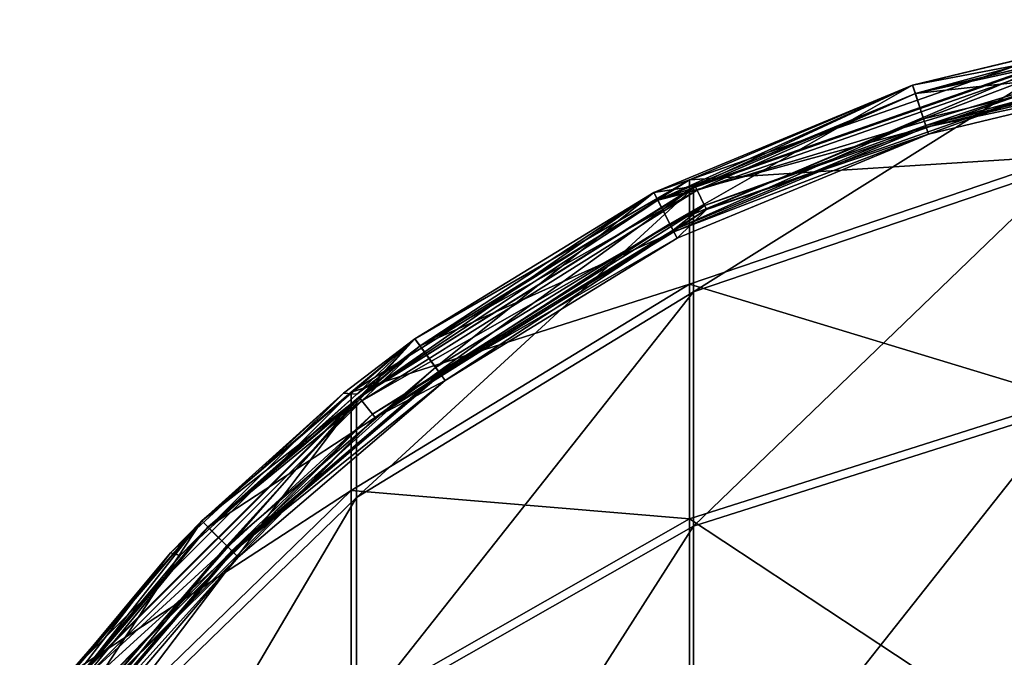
# Model space of a CAD drawing. Extents: x -1633 to 62, y -535 to 375.
# Tile 281 of 297: x -247 to -192, y 338 to 374. Entities that reach past the tile are written whole.
import ezdxf

# ---------------------------------------------------------------- set-up
doc = ezdxf.new("R2010")
doc.units = 0
doc.header["$LTSCALE"] = 33.374815
for name, color, linetype in [('54', 7, 'CONTINUOUS'), ('57', 7, 'CONTINUOUS'), ('74', 7, 'CONTINUOUS'), ('81', 7, 'CONTINUOUS'), ('82', 7, 'CONTINUOUS'), ('83', 7, 'CONTINUOUS'), ('84', 7, 'CONTINUOUS'), ('85', 7, 'CONTINUOUS'), ('86', 7, 'CONTINUOUS'), ('87', 7, 'CONTINUOUS'), ('88', 7, 'CONTINUOUS'), ('89', 7, 'CONTINUOUS'), ('90', 7, 'CONTINUOUS'), ('91', 7, 'CONTINUOUS')]:
    doc.layers.add(name, color=color, linetype=linetype)

msp = doc.modelspace()

# ---------------------------------------------------------------- linework, layer by layer
at = {"layer": '54', "color": 7, "linetype": 'CONTINUOUS'}
for points in [[(-197.056, 370.081, -120), (-188.363, 372.176, -108.496), (-181.722, 373.763, -120), (-197.056, 370.081, -120)], [(-209.605, 364.754, -108.888), (-188.363, 372.176, -108.496), (-197.056, 370.081, -120), (-209.605, 364.754, -108.888)], [(-188.363, 372.176, -108.496), (-209.605, 364.754, -108.888), (-188.363, 366.099, -67.641), (-188.363, 372.176, -108.496)], [(-211.626, 364.046, -120), (-209.605, 364.754, -108.888), (-197.056, 370.081, -120), (-211.626, 364.046, -120)], [(-209.605, 364.754, -108.888), (-209.605, 358.883, -69.426), (-188.363, 366.099, -67.641), (-209.605, 364.754, -108.888)], [(-209.605, 358.883, -69.426), (-188.363, 352.423, -28.666), (-188.363, 366.099, -67.641), (-209.605, 358.883, -69.426)], [(-228.661, 352.797, -109.52), (-209.605, 364.754, -108.888), (-225.072, 355.806, -120), (-228.661, 352.797, -109.52)], [(-209.605, 364.754, -108.888), (-228.661, 352.797, -109.52), (-209.605, 358.883, -69.426), (-209.605, 364.754, -108.888)], [(-225.072, 355.806, -120), (-209.605, 364.754, -108.888), (-211.626, 364.046, -120), (-225.072, 355.806, -120)], [(-228.661, 352.797, -109.52), (-228.661, 347.26, -72.302), (-209.605, 358.883, -69.426), (-228.661, 352.797, -109.52)], [(-228.661, 347.26, -72.302), (-209.605, 345.674, -31.78), (-209.605, 358.883, -69.426), (-228.661, 347.26, -72.302)], [(-209.605, 345.674, -31.78), (-188.363, 352.423, -28.666), (-209.605, 358.883, -69.426), (-209.605, 345.674, -31.78)], [(-237.064, 345.564, -120), (-228.661, 352.797, -109.52), (-225.072, 355.806, -120), (-237.064, 345.564, -120)], [(-244.574, 336.906, -110.36), (-228.661, 352.797, -109.52), (-237.064, 345.564, -120), (-244.574, 336.906, -110.36)], [(-228.661, 352.797, -109.52), (-244.574, 336.906, -110.36), (-228.661, 347.26, -72.302), (-228.661, 352.797, -109.52)], [(-209.605, 345.674, -31.78), (-188.363, 331.641, 7.03), (-188.363, 352.423, -28.666), (-209.605, 345.674, -31.78)], [(-244.574, 336.906, -110.36), (-244.574, 331.813, -76.125), (-228.661, 347.26, -72.302), (-244.574, 336.906, -110.36)], [(-244.574, 331.813, -76.125), (-228.661, 334.802, -36.797), (-228.661, 347.26, -72.302), (-244.574, 331.813, -76.125)], [(-228.661, 334.802, -36.797), (-209.605, 345.674, -31.78), (-228.661, 347.26, -72.302), (-228.661, 334.802, -36.797)], [(-247.306, 333.572, -120), (-244.574, 336.906, -110.36), (-237.064, 345.564, -120), (-247.306, 333.572, -120)], [(-228.661, 334.802, -36.797), (-209.605, 325.6, 2.698), (-209.605, 345.674, -31.78), (-228.661, 334.802, -36.797)], [(-209.605, 325.6, 2.698), (-188.363, 331.641, 7.03), (-209.605, 345.674, -31.78), (-209.605, 325.6, 2.698)]]:
    msp.add_3dface(points, dxfattribs=at)
at = {"layer": '57', "color": 7, "linetype": 'CONTINUOUS'}
for points in [[(-196.902, 369.606, -120), (-181.643, 373.269, -120), (-188.252, 371.69, -108.522), (-196.902, 369.606, -120)], [(-209.388, 364.304, -108.912), (-196.902, 369.606, -120), (-188.252, 371.69, -108.522), (-209.388, 364.304, -108.912)], [(-209.388, 364.304, -108.912), (-188.252, 371.69, -108.522), (-209.388, 358.446, -69.535), (-209.388, 364.304, -108.912)], [(-188.252, 371.69, -108.522), (-188.252, 365.625, -67.758), (-209.388, 358.446, -69.535), (-188.252, 371.69, -108.522)], [(-211.399, 363.601, -120), (-196.902, 369.606, -120), (-209.388, 364.304, -108.912), (-211.399, 363.601, -120)], [(-188.252, 351.98, -28.87), (-209.388, 345.265, -31.969), (-188.252, 365.625, -67.758), (-188.252, 351.98, -28.87)], [(-188.252, 365.625, -67.758), (-209.388, 345.265, -31.969), (-209.388, 358.446, -69.535), (-188.252, 365.625, -67.758)], [(-228.349, 352.407, -109.541), (-211.399, 363.601, -120), (-209.388, 364.304, -108.912), (-228.349, 352.407, -109.541)], [(-228.349, 352.407, -109.541), (-209.388, 364.304, -108.912), (-228.349, 346.881, -72.396), (-228.349, 352.407, -109.541)], [(-209.388, 364.304, -108.912), (-209.388, 358.446, -69.535), (-228.349, 346.881, -72.396), (-209.388, 364.304, -108.912)], [(-224.779, 355.402, -120), (-211.399, 363.601, -120), (-228.349, 352.407, -109.541), (-224.779, 355.402, -120)], [(-209.388, 345.265, -31.969), (-228.349, 334.447, -36.961), (-209.388, 358.446, -69.535), (-209.388, 345.265, -31.969)], [(-209.388, 358.446, -69.535), (-228.349, 334.447, -36.961), (-228.349, 346.881, -72.396), (-209.388, 358.446, -69.535)], [(-236.711, 345.211, -120), (-224.779, 355.402, -120), (-228.349, 352.407, -109.541), (-236.711, 345.211, -120)], [(-244.183, 336.595, -110.377), (-236.711, 345.211, -120), (-228.349, 352.407, -109.541), (-244.183, 336.595, -110.377)], [(-244.183, 336.595, -110.377), (-228.349, 352.407, -109.541), (-244.183, 331.51, -76.2), (-244.183, 336.595, -110.377)], [(-228.349, 352.407, -109.541), (-228.349, 346.881, -72.396), (-244.183, 331.51, -76.2), (-228.349, 352.407, -109.541)], [(-188.252, 331.244, 6.746), (-209.388, 325.234, 2.436), (-188.252, 351.98, -28.87), (-188.252, 331.244, 6.746)], [(-188.252, 351.98, -28.87), (-209.388, 325.234, 2.436), (-209.388, 345.265, -31.969), (-188.252, 351.98, -28.87)], [(-228.349, 334.447, -36.961), (-244.183, 320.07, -43.595), (-228.349, 346.881, -72.396), (-228.349, 334.447, -36.961)], [(-228.349, 346.881, -72.396), (-244.183, 320.07, -43.595), (-244.183, 331.51, -76.2), (-228.349, 346.881, -72.396)], [(-246.902, 333.279, -120), (-236.711, 345.211, -120), (-244.183, 336.595, -110.377), (-246.902, 333.279, -120)], [(-209.388, 325.234, 2.436), (-228.349, 315.553, -4.507), (-209.388, 345.265, -31.969), (-209.388, 325.234, 2.436)], [(-209.388, 345.265, -31.969), (-228.349, 315.553, -4.507), (-228.349, 334.447, -36.961), (-209.388, 345.265, -31.969)]]:
    msp.add_3dface(points, dxfattribs=at)
at = {"layer": '74', "color": 7, "linetype": 'CONTINUOUS'}
for points in [[(-197.056, 370.081, -140.397), (-196.901, 369.606, -140.397), (-181.721, 373.763, -140.397), (-197.056, 370.081, -140.397)], [(-196.901, 369.606, -140.397), (-181.643, 373.269, -140.397), (-181.721, 373.763, -140.397), (-196.901, 369.606, -140.397)], [(-211.625, 364.046, -140.397), (-211.398, 363.601, -140.397), (-197.056, 370.081, -140.397), (-211.625, 364.046, -140.397)], [(-211.398, 363.601, -140.397), (-196.901, 369.606, -140.397), (-197.056, 370.081, -140.397), (-211.398, 363.601, -140.397)], [(-225.072, 355.807, -140.397), (-224.778, 355.402, -140.397), (-211.625, 364.046, -140.397), (-225.072, 355.807, -140.397)], [(-224.778, 355.402, -140.397), (-211.398, 363.601, -140.397), (-211.625, 364.046, -140.397), (-224.778, 355.402, -140.397)], [(-229.083, 352.736, -140.397), (-228.34, 352.69, -140.397), (-225.072, 355.807, -140.397), (-229.083, 352.736, -140.397)], [(-228.34, 352.69, -140.397), (-224.778, 355.402, -140.397), (-225.072, 355.807, -140.397), (-228.34, 352.69, -140.397)], [(-229.083, 352.736, -140.397), (-238.827, 343.756, -140.397), (-238.275, 343.61, -140.397), (-229.083, 352.736, -140.397)], [(-228.34, 352.69, -140.397), (-229.083, 352.736, -140.397), (-238.275, 343.61, -140.397), (-228.34, 352.69, -140.397)], [(-238.827, 343.756, -140.397), (-247.306, 333.573, -140.397), (-246.901, 333.279, -140.397), (-238.827, 343.756, -140.397)], [(-238.275, 343.61, -140.397), (-238.827, 343.756, -140.397), (-246.901, 333.279, -140.397), (-238.275, 343.61, -140.397)]]:
    msp.add_3dface(points, dxfattribs=at)
at = {"layer": '81', "color": 7, "linetype": 'CONTINUOUS'}
for points in [[(-181.643, 373.269, -120), (-196.902, 369.606, -120), (-181.333, 371.307, -123.142), (-181.643, 373.269, -120)], [(-181.333, 371.307, -123.142), (-196.902, 369.606, -120), (-196.288, 367.717, -123.142), (-181.333, 371.307, -123.142)], [(-196.902, 369.606, -120), (-211.399, 363.601, -120), (-196.288, 367.717, -123.142), (-196.902, 369.606, -120)], [(-196.288, 367.717, -123.142), (-211.399, 363.601, -120), (-210.497, 361.831, -123.142), (-196.288, 367.717, -123.142)], [(-211.399, 363.601, -120), (-224.779, 355.402, -120), (-210.497, 361.831, -123.142), (-211.399, 363.601, -120)], [(-210.497, 361.831, -123.142), (-224.779, 355.402, -120), (-223.611, 353.795, -123.142), (-210.497, 361.831, -123.142)], [(-224.779, 355.402, -120), (-236.711, 345.211, -120), (-223.611, 353.795, -123.142), (-224.779, 355.402, -120)], [(-223.611, 353.795, -123.142), (-236.711, 345.211, -120), (-235.306, 343.806, -123.142), (-223.611, 353.795, -123.142)], [(-236.711, 345.211, -120), (-246.902, 333.279, -120), (-235.306, 343.806, -123.142), (-236.711, 345.211, -120)], [(-235.306, 343.806, -123.142), (-246.902, 333.279, -120), (-245.295, 332.111, -123.142), (-235.306, 343.806, -123.142)]]:
    msp.add_3dface(points, dxfattribs=at)
at = {"layer": '82', "color": 7, "linetype": 'CONTINUOUS'}
for points in [[(-181.333, 371.307, -123.142), (-196.288, 367.717, -123.142), (-181.268, 370.898, -135.615), (-181.333, 371.307, -123.142)], [(-181.268, 370.898, -135.615), (-196.288, 367.717, -123.142), (-196.16, 367.323, -135.615), (-181.268, 370.898, -135.615)], [(-196.288, 367.717, -123.142), (-210.497, 361.831, -123.142), (-196.16, 367.323, -135.615), (-196.288, 367.717, -123.142)], [(-196.16, 367.323, -135.615), (-210.497, 361.831, -123.142), (-210.309, 361.462, -135.615), (-196.16, 367.323, -135.615)], [(-210.497, 361.831, -123.142), (-223.611, 353.795, -123.142), (-210.309, 361.462, -135.615), (-210.497, 361.831, -123.142)], [(-210.309, 361.462, -135.615), (-223.611, 353.795, -123.142), (-223.368, 353.46, -135.615), (-210.309, 361.462, -135.615)], [(-223.611, 353.795, -123.142), (-235.306, 343.806, -123.142), (-223.368, 353.46, -135.615), (-223.611, 353.795, -123.142)], [(-223.368, 353.46, -135.615), (-235.306, 343.806, -123.142), (-235.014, 343.514, -135.615), (-223.368, 353.46, -135.615)], [(-235.306, 343.806, -123.142), (-245.295, 332.111, -123.142), (-235.014, 343.514, -135.615), (-235.306, 343.806, -123.142)], [(-235.014, 343.514, -135.615), (-245.295, 332.111, -123.142), (-244.96, 331.868, -135.615), (-235.014, 343.514, -135.615)]]:
    msp.add_3dface(points, dxfattribs=at)
at = {"layer": '83', "color": 7, "linetype": 'CONTINUOUS'}
for points in [[(-181.268, 370.898, -135.615), (-196.16, 367.323, -135.615), (-181.268, 370.898, -144.947), (-181.268, 370.898, -135.615)], [(-181.268, 370.898, -144.947), (-196.16, 367.323, -135.615), (-196.16, 367.323, -144.947), (-181.268, 370.898, -144.947)], [(-196.16, 367.323, -135.615), (-210.309, 361.462, -135.615), (-196.16, 367.323, -144.947), (-196.16, 367.323, -135.615)], [(-196.16, 367.323, -144.947), (-210.309, 361.462, -135.615), (-210.309, 361.462, -144.947), (-196.16, 367.323, -144.947)], [(-210.309, 361.462, -135.615), (-223.368, 353.46, -135.615), (-210.309, 361.462, -144.947), (-210.309, 361.462, -135.615)], [(-210.309, 361.462, -144.947), (-223.368, 353.46, -135.615), (-223.368, 353.46, -144.947), (-210.309, 361.462, -144.947)], [(-223.368, 353.46, -135.615), (-235.014, 343.514, -135.615), (-223.368, 353.46, -144.947), (-223.368, 353.46, -135.615)], [(-223.368, 353.46, -144.947), (-235.014, 343.514, -135.615), (-235.014, 343.514, -144.947), (-223.368, 353.46, -144.947)], [(-235.014, 343.514, -135.615), (-244.96, 331.868, -135.615), (-235.014, 343.514, -144.947), (-235.014, 343.514, -135.615)], [(-235.014, 343.514, -144.947), (-244.96, 331.868, -135.615), (-244.96, 331.868, -144.947), (-235.014, 343.514, -144.947)]]:
    msp.add_3dface(points, dxfattribs=at)
at = {"layer": '84', "color": 7, "linetype": 'CONTINUOUS'}
for points in [[(-181.722, 373.763, -144.947), (-188.202, 371.775, -146.202), (-197.056, 370.081, -144.947), (-181.722, 373.763, -144.947)], [(-188.202, 371.775, -146.202), (-208.662, 363.088, -146.203), (-209.291, 364.395, -146.202), (-188.202, 371.775, -146.202)], [(-188.202, 371.775, -146.202), (-209.291, 364.395, -146.202), (-197.056, 370.081, -144.947), (-188.202, 371.775, -146.202)], [(-187.879, 370.36, -146.203), (-208.662, 363.088, -146.203), (-188.202, 371.775, -146.202), (-187.879, 370.36, -146.203)], [(-181.268, 370.898, -144.947), (-196.16, 367.323, -144.947), (-187.879, 370.36, -146.203), (-181.268, 370.898, -144.947)], [(-187.879, 370.36, -146.203), (-196.16, 367.323, -144.947), (-208.662, 363.088, -146.203), (-187.879, 370.36, -146.203)], [(-197.056, 370.081, -144.947), (-209.291, 364.395, -146.202), (-211.626, 364.046, -144.947), (-197.056, 370.081, -144.947)], [(-196.16, 367.323, -144.947), (-210.309, 361.462, -144.947), (-208.662, 363.088, -146.203), (-196.16, 367.323, -144.947)], [(-209.291, 364.395, -146.202), (-227.305, 351.373, -146.203), (-228.209, 352.508, -146.202), (-209.291, 364.395, -146.202)], [(-209.291, 364.395, -146.202), (-228.209, 352.508, -146.202), (-211.626, 364.046, -144.947), (-209.291, 364.395, -146.202)], [(-211.626, 364.046, -144.947), (-228.209, 352.508, -146.202), (-225.072, 355.806, -144.947), (-211.626, 364.046, -144.947)], [(-208.662, 363.088, -146.203), (-227.305, 351.373, -146.203), (-209.291, 364.395, -146.202), (-208.662, 363.088, -146.203)], [(-208.662, 363.088, -146.203), (-223.368, 353.46, -144.947), (-227.305, 351.373, -146.203), (-208.662, 363.088, -146.203)], [(-210.309, 361.462, -144.947), (-223.368, 353.46, -144.947), (-208.662, 363.088, -146.203), (-210.309, 361.462, -144.947)], [(-225.072, 355.806, -144.947), (-228.209, 352.508, -146.202), (-237.064, 345.564, -144.947), (-225.072, 355.806, -144.947)], [(-223.368, 353.46, -144.947), (-235.014, 343.514, -144.947), (-227.305, 351.373, -146.203), (-223.368, 353.46, -144.947)], [(-228.209, 352.508, -146.202), (-242.873, 335.805, -146.203), (-244.008, 336.709, -146.202), (-228.209, 352.508, -146.202)], [(-228.209, 352.508, -146.202), (-244.008, 336.709, -146.202), (-237.064, 345.564, -144.947), (-228.209, 352.508, -146.202)], [(-227.305, 351.373, -146.203), (-242.873, 335.805, -146.203), (-228.209, 352.508, -146.202), (-227.305, 351.373, -146.203)], [(-227.305, 351.373, -146.203), (-235.014, 343.514, -144.947), (-242.873, 335.805, -146.203), (-227.305, 351.373, -146.203)], [(-237.064, 345.564, -144.947), (-244.008, 336.709, -146.202), (-247.306, 333.572, -144.947), (-237.064, 345.564, -144.947)], [(-235.014, 343.514, -144.947), (-244.96, 331.868, -144.947), (-242.873, 335.805, -146.203), (-235.014, 343.514, -144.947)]]:
    msp.add_3dface(points, dxfattribs=at)
at = {"layer": '85', "color": 7, "linetype": 'CONTINUOUS'}
for points in [[(-197.056, 370.081, -140.397), (-181.721, 373.763, -140.397), (-197.056, 370.081, -144.947), (-197.056, 370.081, -140.397)], [(-181.721, 373.763, -140.397), (-181.722, 373.763, -144.947), (-197.056, 370.081, -144.947), (-181.721, 373.763, -140.397)], [(-211.625, 364.046, -140.397), (-197.056, 370.081, -140.397), (-211.626, 364.046, -144.947), (-211.625, 364.046, -140.397)], [(-197.056, 370.081, -140.397), (-197.056, 370.081, -144.947), (-211.626, 364.046, -144.947), (-197.056, 370.081, -140.397)], [(-225.072, 355.807, -140.397), (-211.625, 364.046, -140.397), (-225.072, 355.806, -144.947), (-225.072, 355.807, -140.397)], [(-211.625, 364.046, -140.397), (-211.626, 364.046, -144.947), (-225.072, 355.806, -144.947), (-211.625, 364.046, -140.397)], [(-229.083, 352.736, -140.397), (-225.072, 355.807, -140.397), (-237.064, 345.564, -144.947), (-229.083, 352.736, -140.397)], [(-225.072, 355.807, -140.397), (-225.072, 355.806, -144.947), (-237.064, 345.564, -144.947), (-225.072, 355.807, -140.397)], [(-238.827, 343.756, -140.397), (-229.083, 352.736, -140.397), (-237.064, 345.564, -144.947), (-238.827, 343.756, -140.397)], [(-238.827, 343.756, -140.397), (-237.064, 345.564, -144.947), (-247.306, 333.572, -144.947), (-238.827, 343.756, -140.397)], [(-247.306, 333.573, -140.397), (-238.827, 343.756, -140.397), (-247.306, 333.572, -144.947), (-247.306, 333.573, -140.397)]]:
    msp.add_3dface(points, dxfattribs=at)
at = {"layer": '86', "color": 7, "linetype": 'CONTINUOUS'}
for points in [[(-181.643, 373.269, -144.947), (-196.901, 369.606, -140.397), (-196.902, 369.606, -144.947), (-181.643, 373.269, -144.947)], [(-181.643, 373.269, -140.397), (-196.901, 369.606, -140.397), (-181.643, 373.269, -144.947), (-181.643, 373.269, -140.397)], [(-196.902, 369.606, -144.947), (-211.398, 363.601, -140.397), (-211.399, 363.601, -144.947), (-196.902, 369.606, -144.947)], [(-196.901, 369.606, -140.397), (-211.398, 363.601, -140.397), (-196.902, 369.606, -144.947), (-196.901, 369.606, -140.397)], [(-211.398, 363.601, -140.397), (-224.778, 355.402, -140.397), (-211.399, 363.601, -144.947), (-211.398, 363.601, -140.397)], [(-211.399, 363.601, -144.947), (-224.778, 355.402, -140.397), (-224.778, 355.402, -144.947), (-211.399, 363.601, -144.947)], [(-224.778, 355.402, -144.947), (-228.34, 352.69, -140.397), (-236.711, 345.211, -144.947), (-224.778, 355.402, -144.947)], [(-224.778, 355.402, -140.397), (-228.34, 352.69, -140.397), (-224.778, 355.402, -144.947), (-224.778, 355.402, -140.397)], [(-228.34, 352.69, -140.397), (-238.275, 343.61, -140.397), (-236.711, 345.211, -144.947), (-228.34, 352.69, -140.397)], [(-236.711, 345.211, -144.947), (-246.901, 333.279, -140.397), (-246.902, 333.278, -144.947), (-236.711, 345.211, -144.947)], [(-238.275, 343.61, -140.397), (-246.901, 333.279, -140.397), (-236.711, 345.211, -144.947), (-238.275, 343.61, -140.397)]]:
    msp.add_3dface(points, dxfattribs=at)
at = {"layer": '87', "color": 7, "linetype": 'CONTINUOUS'}
for points in [[(-181.643, 373.269, -144.947), (-196.902, 369.606, -144.947), (-188.147, 371.53, -145.769), (-181.643, 373.269, -144.947)], [(-188.147, 371.53, -145.769), (-196.902, 369.606, -144.947), (-209.183, 364.17, -145.769), (-188.147, 371.53, -145.769)], [(-188.147, 371.53, -145.769), (-209.183, 364.17, -145.769), (-187.935, 370.603, -145.77), (-188.147, 371.53, -145.769)], [(-181.346, 371.392, -144.947), (-187.935, 370.603, -145.77), (-196.315, 367.799, -144.947), (-181.346, 371.392, -144.947)], [(-187.935, 370.603, -145.77), (-209.183, 364.17, -145.769), (-208.77, 363.313, -145.77), (-187.935, 370.603, -145.77)], [(-187.935, 370.603, -145.77), (-208.77, 363.313, -145.77), (-196.315, 367.799, -144.947), (-187.935, 370.603, -145.77)], [(-196.902, 369.606, -144.947), (-211.399, 363.601, -144.947), (-209.183, 364.17, -145.769), (-196.902, 369.606, -144.947)], [(-196.315, 367.799, -144.947), (-208.77, 363.313, -145.77), (-210.536, 361.908, -144.947), (-196.315, 367.799, -144.947)], [(-209.183, 364.17, -145.769), (-224.778, 355.402, -144.947), (-228.053, 352.312, -145.769), (-209.183, 364.17, -145.769)], [(-209.183, 364.17, -145.769), (-228.053, 352.312, -145.769), (-208.77, 363.313, -145.77), (-209.183, 364.17, -145.769)], [(-211.399, 363.601, -144.947), (-224.778, 355.402, -144.947), (-209.183, 364.17, -145.769), (-211.399, 363.601, -144.947)], [(-208.77, 363.313, -145.77), (-228.053, 352.312, -145.769), (-227.46, 351.569, -145.77), (-208.77, 363.313, -145.77)], [(-208.77, 363.313, -145.77), (-227.46, 351.569, -145.77), (-210.536, 361.908, -144.947), (-208.77, 363.313, -145.77)], [(-210.536, 361.908, -144.947), (-227.46, 351.569, -145.77), (-223.662, 353.864, -144.947), (-210.536, 361.908, -144.947)], [(-224.778, 355.402, -144.947), (-236.711, 345.211, -144.947), (-228.053, 352.312, -145.769), (-224.778, 355.402, -144.947)], [(-223.662, 353.864, -144.947), (-227.46, 351.569, -145.77), (-235.367, 343.867, -144.947), (-223.662, 353.864, -144.947)], [(-228.053, 352.312, -145.769), (-236.711, 345.211, -144.947), (-243.812, 336.553, -145.769), (-228.053, 352.312, -145.769)], [(-228.053, 352.312, -145.769), (-243.812, 336.553, -145.769), (-227.46, 351.569, -145.77), (-228.053, 352.312, -145.769)], [(-227.46, 351.569, -145.77), (-243.812, 336.553, -145.769), (-243.069, 335.96, -145.77), (-227.46, 351.569, -145.77)], [(-227.46, 351.569, -145.77), (-243.069, 335.96, -145.77), (-235.367, 343.867, -144.947), (-227.46, 351.569, -145.77)], [(-236.711, 345.211, -144.947), (-246.902, 333.278, -144.947), (-243.812, 336.553, -145.769), (-236.711, 345.211, -144.947)], [(-235.367, 343.867, -144.947), (-243.069, 335.96, -145.77), (-245.364, 332.162, -144.947), (-235.367, 343.867, -144.947)]]:
    msp.add_3dface(points, dxfattribs=at)
at = {"layer": '88', "color": 7, "linetype": 'CONTINUOUS'}
for points in [[(-181.346, 371.392, -144.947), (-196.315, 367.799, -144.947), (-181.346, 371.392, -135.623), (-181.346, 371.392, -144.947)], [(-181.346, 371.392, -135.623), (-196.315, 367.799, -144.947), (-196.315, 367.799, -135.623), (-181.346, 371.392, -135.623)], [(-196.315, 367.799, -144.947), (-210.536, 361.908, -144.947), (-196.315, 367.799, -135.623), (-196.315, 367.799, -144.947)], [(-196.315, 367.799, -135.623), (-210.536, 361.908, -144.947), (-210.536, 361.908, -135.623), (-196.315, 367.799, -135.623)], [(-210.536, 361.908, -144.947), (-223.662, 353.864, -144.947), (-210.536, 361.908, -135.623), (-210.536, 361.908, -144.947)], [(-210.536, 361.908, -135.623), (-223.662, 353.864, -144.947), (-223.662, 353.864, -135.623), (-210.536, 361.908, -135.623)], [(-223.662, 353.864, -144.947), (-235.367, 343.867, -144.947), (-223.662, 353.864, -135.623), (-223.662, 353.864, -144.947)], [(-223.662, 353.864, -135.623), (-235.367, 343.867, -144.947), (-235.367, 343.867, -135.623), (-223.662, 353.864, -135.623)], [(-235.367, 343.867, -144.947), (-245.364, 332.162, -144.947), (-235.367, 343.867, -135.623), (-235.367, 343.867, -144.947)], [(-235.367, 343.867, -135.623), (-245.364, 332.162, -144.947), (-245.364, 332.162, -135.623), (-235.367, 343.867, -135.623)]]:
    msp.add_3dface(points, dxfattribs=at)
at = {"layer": '89', "color": 7, "linetype": 'CONTINUOUS'}
for points in [[(-181.41, 371.796, -123.294), (-196.315, 367.799, -135.623), (-196.441, 368.188, -123.294), (-181.41, 371.796, -123.294)], [(-181.346, 371.392, -135.623), (-196.315, 367.799, -135.623), (-181.41, 371.796, -123.294), (-181.346, 371.392, -135.623)], [(-196.441, 368.188, -123.294), (-210.536, 361.908, -135.623), (-210.722, 362.272, -123.294), (-196.441, 368.188, -123.294)], [(-196.315, 367.799, -135.623), (-210.536, 361.908, -135.623), (-196.441, 368.188, -123.294), (-196.315, 367.799, -135.623)], [(-210.722, 362.272, -123.294), (-223.662, 353.864, -135.623), (-223.902, 354.196, -123.294), (-210.722, 362.272, -123.294)], [(-210.536, 361.908, -135.623), (-223.662, 353.864, -135.623), (-210.722, 362.272, -123.294), (-210.536, 361.908, -135.623)], [(-223.902, 354.196, -123.294), (-235.367, 343.867, -135.623), (-235.656, 344.156, -123.294), (-223.902, 354.196, -123.294)], [(-223.662, 353.864, -135.623), (-235.367, 343.867, -135.623), (-223.902, 354.196, -123.294), (-223.662, 353.864, -135.623)], [(-235.656, 344.156, -123.294), (-245.364, 332.162, -135.623), (-245.696, 332.402, -123.294), (-235.656, 344.156, -123.294)], [(-235.367, 343.867, -135.623), (-245.364, 332.162, -135.623), (-235.656, 344.156, -123.294), (-235.367, 343.867, -135.623)]]:
    msp.add_3dface(points, dxfattribs=at)
at = {"layer": '90', "color": 7, "linetype": 'CONTINUOUS'}
for points in [[(-181.722, 373.763, -120.145), (-196.441, 368.188, -123.294), (-197.056, 370.081, -120.145), (-181.722, 373.763, -120.145)], [(-181.41, 371.796, -123.294), (-196.441, 368.188, -123.294), (-181.722, 373.763, -120.145), (-181.41, 371.796, -123.294)], [(-197.056, 370.081, -120.145), (-210.722, 362.272, -123.294), (-211.626, 364.046, -120.145), (-197.056, 370.081, -120.145)], [(-196.441, 368.188, -123.294), (-210.722, 362.272, -123.294), (-197.056, 370.081, -120.145), (-196.441, 368.188, -123.294)], [(-211.626, 364.046, -120.145), (-223.902, 354.196, -123.294), (-225.072, 355.806, -120.145), (-211.626, 364.046, -120.145)], [(-210.722, 362.272, -123.294), (-223.902, 354.196, -123.294), (-211.626, 364.046, -120.145), (-210.722, 362.272, -123.294)], [(-225.072, 355.806, -120.145), (-235.656, 344.156, -123.294), (-237.064, 345.564, -120.145), (-225.072, 355.806, -120.145)], [(-223.902, 354.196, -123.294), (-235.656, 344.156, -123.294), (-225.072, 355.806, -120.145), (-223.902, 354.196, -123.294)], [(-237.064, 345.564, -120.145), (-245.696, 332.402, -123.294), (-247.306, 333.572, -120.145), (-237.064, 345.564, -120.145)], [(-235.656, 344.156, -123.294), (-245.696, 332.402, -123.294), (-237.064, 345.564, -120.145), (-235.656, 344.156, -123.294)]]:
    msp.add_3dface(points, dxfattribs=at)
at = {"layer": '91', "color": 7, "linetype": 'CONTINUOUS'}
for points in [[(-197.056, 370.081, -120), (-181.722, 373.763, -120), (-197.056, 370.081, -120.145), (-197.056, 370.081, -120)], [(-181.722, 373.763, -120), (-181.722, 373.763, -120.145), (-197.056, 370.081, -120.145), (-181.722, 373.763, -120)], [(-211.626, 364.046, -120), (-197.056, 370.081, -120), (-211.626, 364.046, -120.145), (-211.626, 364.046, -120)], [(-197.056, 370.081, -120), (-197.056, 370.081, -120.145), (-211.626, 364.046, -120.145), (-197.056, 370.081, -120)], [(-225.072, 355.806, -120), (-211.626, 364.046, -120), (-225.072, 355.806, -120.145), (-225.072, 355.806, -120)], [(-211.626, 364.046, -120), (-211.626, 364.046, -120.145), (-225.072, 355.806, -120.145), (-211.626, 364.046, -120)], [(-237.064, 345.564, -120), (-225.072, 355.806, -120), (-237.064, 345.564, -120.145), (-237.064, 345.564, -120)], [(-225.072, 355.806, -120), (-225.072, 355.806, -120.145), (-237.064, 345.564, -120.145), (-225.072, 355.806, -120)], [(-247.306, 333.572, -120), (-237.064, 345.564, -120), (-247.306, 333.572, -120.145), (-247.306, 333.572, -120)], [(-237.064, 345.564, -120), (-237.064, 345.564, -120.145), (-247.306, 333.572, -120.145), (-237.064, 345.564, -120)]]:
    msp.add_3dface(points, dxfattribs=at)

doc.saveas('drawing.dxf')
